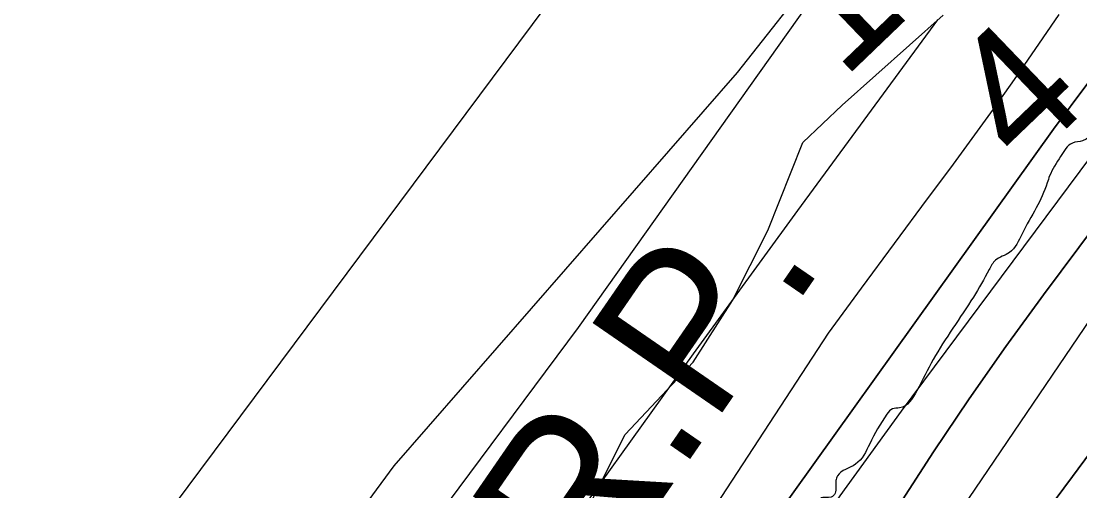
# Model space of a CAD drawing. Extents: x 3424494 to 3462436, y 522220 to 547718.
# Drawn here: x 3447566 to 3448123, y 544517 to 544764 of the extents above; entities that cross this region are included whole.
import ezdxf

# ---------------------------------------------------------------- set-up
doc = ezdxf.new("R2010")
doc.units = 0
for name, color, linetype in [('V-RIVR-EDGE', 7, 'Continuous'), ('V-RIVR-RANG', 7, 'Continuous'), ('V-SITE-VEGE', 7, 'Continuous'), ('V-TOPO-DPTH', 7, 'Continuous'), ('V-TOPO-MINR', 7, 'Continuous'), ('V-TOPO-WATR', 7, 'Continuous'), ('V-TOPO-WATR-IDEN', 7, 'Continuous')]:
    doc.layers.add(name, color=color, linetype=linetype)

msp = doc.modelspace()

# ---------------------------------------------------------------- linework, layer by layer
at = {"layer": 'V-RIVR-EDGE'}
msp.add_spline([(3449024.46, 545885.5), (3449019.28, 545873.5), (3449011.84, 545864.04), (3448999.02, 545850.46), (3448984.96, 545836.06), (3448976.27, 545824.53), (3448965.51, 545808.06), (3448951.44, 545790.78), (3448930.35, 545766.91), (3448908.82, 545733.56), (3448893.92, 545712.15), (3448877.38, 545691.98), (3448858.77, 545671.41), (3448838.92, 545650.84), (3448829.82, 545640.96), (3448821.96, 545628.2), (3448802.1, 545605.15), (3448785.13, 545578.39), (3448773.96, 545564.8), (3448769, 545560.69), (3448761.15, 545553.7), (3448753.69, 545540.11), (3448748.72, 545530.64), (3448741.27, 545521.99), (3448732.6, 545514.59), (3448730.52, 545510.89), (3448729.68, 545504.29), (3448730.49, 545498.51), (3448726.35, 545491.93), (3448713.95, 545480.82), (3448695.77, 545464.37), (3448686.26, 545455.73), (3448680.07, 545452.45), (3448668.47, 545431.44), (3448641.99, 545397.28), (3448622.96, 545372.17), (3448598.55, 545341.71), (3448586.14, 545326.9), (3448567.51, 545299.72), (3448554.26, 545276.66), (3448543.5, 545261.02), (3448535.24, 545255.26), (3448529.45, 545249.09), (3448514.55, 545229.33), (3448492.19, 545191.86), (3448480.61, 545178.69), (3448457.45, 545153.59), (3448442.15, 545135.07), (3448424.35, 545110.78), (3448410.28, 545090.61), (3448392.92, 545075.8), (3448377.63, 545060.58), (3448361.08, 545040.41), (3448350.74, 545027.66), (3448339.14, 545005.83), (3448331.27, 544993.47), (3448317.62, 544978.66), (3448303.56, 544960.55), (3448289.92, 544948.21), (3448279.98, 544931.74), (3448265.07, 544908.27), (3448249.75, 544883.97), (3448245.2, 544876.56), (3448244.37, 544872.85), (3448244.35, 544867.08), (3448242.28, 544863.37), (3448237.74, 544861.32), (3448234.43, 544856.79), (3448231.1, 544846.49), (3448224.91, 544841.97), (3448220.36, 544838.27), (3448221.58, 544830.84), (3448219.09, 544824.25), (3448214.54, 544819.73), (3448208.76, 544818.92), (3448205.46, 544816.45), (3448194.7, 544800.39), (3448196.35, 544802.04), (3448189.73, 544791.33), (3448179.38, 544775.68), (3448174, 544768.69), (3448167.37, 544757.16), (3448157.44, 544744.4), (3448145.45, 544730.82), (3448135.1, 544715.17), (3448124.75, 544701.17), (3448119.39, 544699.95), (3448113.19, 544692.95), (3448107.39, 544682.66), (3448106.14, 544678.95), (3448100.33, 544665.77), (3448092.88, 544652.18), (3448086.25, 544642.29), (3448078.82, 544638.19), (3448075.51, 544633.25), (3448067.23, 544618.83), (3448046.11, 544585.89), (3448037.41, 544569.42), (3448028.31, 544560.37), (3448024.6, 544559.96), (3448021.71, 544557.09), (3448012.6, 544541.44), (3448005.15, 544530.73), (3447995.65, 544524.57), (3447994.82, 544522.1), (3447994.39, 544515.5), (3447992.32, 544513.44), (3447986.96, 544513.04), (3447986.94, 544505.62), (3447985.69, 544501.91), (3447978.26, 544497.81), (3447969.58, 544489.99), (3447961.3, 544476.4), (3447954.67, 544466.93), (3447950.11, 544453.75), (3447948.02, 544444.68), (3447946.36, 544440.15), (3447940.16, 544435.21), (3447932.31, 544427.81), (3447921.55, 544414.64), (3447905.41, 544390.76), (3447884.72, 544360.7), (3447854.93, 544322.42), (3447837.97, 544301.85), (3447830.94, 544294.03), (3447828.03, 544286.2), (3447823.88, 544273.84), (3447817.67, 544265.19), (3447807.74, 544251.61), (3447798.63, 544239.67), (3447792.02, 544235.15), (3447787.48, 544230.21), (3447785.41, 544227.74), (3447783.73, 544218.26), (3447781.67, 544216.2), (3447776.29, 544210.86), (3447766.36, 544194.8), (3447753.12, 544178.74), (3447722.91, 544136.34), (3447707.61, 544119.06), (3447694.78, 544104.24), (3447681.13, 544084.07), (3447673.68, 544073.78), (3447667.05, 544060.6), (3447657.12, 544050.31), (3447653.82, 544047.43), (3447652.16, 544044.14), (3447650.08, 544037.54), (3447645.53, 544031.78), (3447640.16, 544026.84), (3447633.13, 544020.26), (3447624.87, 544014.51), (3447616.62, 544013.71), (3447613.31, 544010), (3447605.04, 544000.95), (3447598.82, 543989.01), (3447590.12, 543972.94), (3447575.63, 543949.47), (3447562.38, 543928.47), (3447550.79, 543912), (3447539.62, 543898.01), (3447530.94, 543888.13), (3447527.62, 543882.78), (3447525.54, 543874.12), (3447521.82, 543870.42), (3447516.03, 543864.66), (3447515.2, 543860.95), (3447514.77, 543854.77), (3447509.81, 543851.07), (3447503.21, 543848.2), (3447495.32, 543829.66), (3447484.58, 543818.96), (3447471.75, 543804.15), (3447462.66, 543795.1), (3447453.97, 543781.92), (3447440.31, 543762.16), (3447430.37, 543746.51), (3447426.23, 543740.34), (3447424.15, 543732.09), (3447421.67, 543729.21), (3447414.23, 543721.81), (3447405.97, 543717.29), (3447398.52, 543709.89), (3447393.97, 543701.24), (3447391.07, 543696.3), (3447384.05, 543692.19), (3447379.5, 543687.66), (3447373.7, 543676.13), (3447366.24, 543663.78), (3447360.43, 543649.36), (3447357.93, 543636.58), (3447352.55, 543628.76), (3447345.12, 543626.71), (3447341.4, 543623.01), (3447336.44, 543618.49), (3447328.16, 543607.78), (3447316.99, 543591.31), (3447306.22, 543572.78), (3447293.79, 543548.89), (3447283.43, 543532.01), (3447267.29, 543508.13), (3447258.62, 543503.62), (3447254.07, 543498.68), (3447252, 543493.73), (3447247.44, 543485.91), (3447242.06, 543476.85), (3447234.2, 543466.97), (3447228.41, 543461.62), (3447225.1, 543458.33), (3447223.85, 543452.56), (3447222.59, 543443.91), (3447217.63, 543437.32), (3447211.01, 543429.91), (3447197.37, 543418.4), (3447193.65, 543413.05), (3447188.68, 543405.63), (3447177.51, 543390.82), (3447165.1, 543376), (3447155.17, 543362), (3447143.58, 543347.6), (3447132.41, 543331.95), (3447125.38, 543325.37), (3447119.59, 543316.73), (3447107.18, 543302.32), (3447099.31, 543289.97), (3447082.35, 543268.15), (3447069.52, 543250.45), (3447056.69, 543231.51), (3447044.69, 543214.22), (3447030.6, 543189.1), (3447016.94, 543167.69), (3447008.66, 543152.04), (3446997.47, 543133.09), (3446988.37, 543122.39), (3446978.86, 543109.63), (3446965.62, 543092.34), (3446951.13, 543073), (3446946.6, 543071.77), (3446942.46, 543067.66), (3446932.12, 543056.96), (3446914.32, 543030.2)], degree=3, dxfattribs=at)
at = {"layer": 'V-SITE-VEGE'}
for points in [[(3448075.03, 544904.84), (3447942.77, 544737.22), (3447762, 544529.89), (3447700.27, 544446.08), (3447590.05, 544274.04), (3447532.73, 544221.1)], [(3447292.61, 543657.45), (3447326.13, 543686.36), (3447350.13, 543704.4), (3447385.96, 543741.4), (3447409.08, 543779.56), (3447427.58, 543825.82), (3447451.85, 543897.51), (3447512.77, 543983.9), (3447550.92, 544042.88), (3447604.1, 544129.6), (3447666.52, 544218.65), (3447738.19, 544315.78), (3447800.62, 544416.39), (3447811.64, 544426.29), (3447828.23, 544441.19), (3447853.67, 544486.29), (3447883.72, 544546.42), (3447919.56, 544584.58), (3447940.37, 544616.96), (3447958.86, 544653.97), (3447977.36, 544700.22), (3447998.17, 544719.88), (3448051.34, 544767.29)]]:
    msp.add_lwpolyline(points, dxfattribs=at)
at = {"layer": 'V-TOPO-DPTH'}
for points in [[(3448048.33, 544764.88), (3447974.57, 544664.37), (3447919.65, 544588.87), (3447865.15, 544513.08), (3447811.27, 544436.83), (3447682.91, 544252.08), (3447667.28, 544229.38), (3447651.73, 544206.62), (3447636.31, 544183.79), (3447605.64, 544137.99), (3447590.26, 544115.12), (3447574.8, 544092.3), (3447559.29, 544069.52), (3447532.18, 544029.85), (3447524.47, 544018.64), (3447516.71, 544007.46), (3447508.87, 543996.34), (3447500.99, 543985.24), (3447071.91, 543291.76)], [(3448127.48, 544731.53), (3448109.46, 544707.24), (3447825.7, 544310.97), (3447734.36, 544162.02), (3447722.15, 544141.99), (3447709.84, 544122.04), (3447697.38, 544102.17), (3447684.82, 544082.36), (3447671.88, 544062.82), (3447658.55, 544043.56), (3447644.61, 544024.74), (3447630.26, 544006.21), (3447591.01, 543957.11), (3447585.65, 543950.43), (3447580.29, 543943.77), (3447574.91, 543937.11), (3447569.52, 543930.46), (3447146.92, 543246.03)], [(3447146.92, 543246.03), (3447569.52, 543930.46), (3447574.91, 543937.11), (3447580.29, 543943.77), (3447585.65, 543950.43), (3447591.01, 543957.11), (3447630.26, 544006.21), (3447644.61, 544024.74), (3447658.55, 544043.56), (3447671.88, 544062.82), (3447684.82, 544082.36), (3447697.38, 544102.17), (3447709.84, 544122.04), (3447722.15, 544141.99), (3447734.36, 544162.02), (3447825.7, 544310.97), (3448109.46, 544707.24), (3448127.48, 544731.53)], [(3448160.01, 544694.79), (3448104.21, 544620.04), (3448084.38, 544592.81), (3448065, 544565.28), (3448046.28, 544537.29), (3448028, 544509), (3447991.83, 544452.14), (3447973.52, 544423.85), (3447955.1, 544395.63), (3447783.92, 544147.32), (3447739.34, 544088.51), (3447639.72, 543960.29), (3447623.08, 543938.92), (3447606.42, 543917.57), (3447589.71, 543896.25), (3447572.97, 543874.96), (3447165.82, 543180.95)], [(3447165.82, 543180.95), (3447572.97, 543874.96), (3447589.71, 543896.25), (3447606.42, 543917.57), (3447623.08, 543938.92), (3447639.72, 543960.29), (3447739.34, 544088.51), (3447783.92, 544147.32), (3447955.1, 544395.63), (3447973.52, 544423.85), (3447991.83, 544452.14), (3448028, 544509), (3448046.28, 544537.29), (3448065, 544565.28), (3448084.38, 544592.81), (3448104.21, 544620.04), (3448160.01, 544694.79)], [(3446818.97, 542517.73), (3446837.06, 542545.54), (3447168.5, 543085.23), (3447180.9, 543103.76), (3447193.43, 543122.21), (3447198.32, 543129.33), (3447625.76, 543870.37), (3447626.35, 543871.62), (3447626.97, 543872.87), (3447629.06, 543876.47), (3447631.45, 543879.89), (3447633.33, 543882.35), (3447635.12, 543884.69), (3447636.91, 543887.03), (3447638.69, 543889.36), (3447640.48, 543891.7), (3447900.95, 544233.17), (3448065.25, 544451.21), (3448119.5, 544524.28), (3448190.34, 544620.15)], [(3448190.34, 544620.15), (3448119.5, 544524.28), (3448065.25, 544451.21), (3447900.95, 544233.17), (3447640.48, 543891.7), (3447638.69, 543889.36), (3447636.91, 543887.03), (3447635.12, 543884.69), (3447633.33, 543882.35), (3447631.45, 543879.89), (3447629.06, 543876.47), (3447626.97, 543872.87), (3447626.35, 543871.62), (3447625.76, 543870.37), (3447198.32, 543129.33), (3447193.43, 543122.21), (3447180.9, 543103.76), (3447168.5, 543085.23), (3446837.06, 542545.54), (3446818.97, 542517.73)]]:
    msp.add_lwpolyline(points, dxfattribs=at)
at = {"layer": 'V-TOPO-MINR'}
for points in [[(3447967.36, 544940.45), (3447485.69, 544294.25)], [(3448034.69, 544850.09), (3447859.01, 544602.82), (3447698.52, 544387.19), (3447658.37, 544334.07), (3447617.7, 544281.36), (3447576.26, 544229.25), (3447534.31, 544177.54), (3447470.01, 544099.49), (3447459.69, 544087.23), (3447449.19, 544075.12), (3447438.44, 544063.24), (3446961.79, 543247.22), (3446573.97, 542636.05), (3446566.41, 542624.37), (3446558.88, 542612.67), (3446551.38, 542600.95), (3446543.91, 542589.21), (3446532.44, 542571.14), (3446519.07, 542550.48), (3446505.43, 542530), (3446491.41, 542509.78)], [(3448048.33, 544764.88), (3447974.57, 544664.37), (3447919.65, 544588.87), (3447865.15, 544513.08), (3447811.27, 544436.83), (3447682.91, 544252.08), (3447667.28, 544229.38), (3447651.73, 544206.62), (3447636.31, 544183.79), (3447605.64, 544137.99), (3447590.26, 544115.12), (3447574.8, 544092.3), (3447559.29, 544069.52), (3447532.18, 544029.85), (3447524.47, 544018.64), (3447516.71, 544007.46), (3447508.87, 543996.34), (3447500.99, 543985.24), (3447071.91, 543291.76)], [(3448112.21, 544767.68), (3448099.65, 544749.28), (3448088.75, 544733.52), (3448077.72, 544717.86), (3448066.48, 544702.34), (3448055.11, 544686.92), (3448042.95, 544670.64), (3448025.47, 544647.11), (3448008.07, 544623.51), (3447990.8, 544599.81), (3447579.1, 543969.42), (3447578.33, 543968.12), (3447576.77, 543965.53), (3447575.15, 543962.99), (3447572.46, 543959.36), (3447569.34, 543955.51), (3447568.65, 543954.67), (3447568.31, 543954.25), (3447081.99, 543223.69)], [(3448160.01, 544694.79), (3448104.21, 544620.04), (3448084.38, 544592.81), (3448065, 544565.28), (3448046.28, 544537.29), (3448028, 544509), (3447991.83, 544452.14), (3447973.52, 544423.85), (3447955.1, 544395.63), (3447783.92, 544147.32), (3447739.34, 544088.51), (3447639.72, 543960.29), (3447623.08, 543938.92), (3447606.42, 543917.57), (3447589.71, 543896.25), (3447572.97, 543874.96), (3447165.82, 543180.95)], [(3448128.91, 544692.76), (3448029.11, 544558.61), (3447996.9, 544514.11), (3447965.46, 544469.07), (3447935.21, 544423.23), (3447905.75, 544376.86), (3447897.87, 544364.09), (3447770.03, 544164.2), (3447742.97, 544125.26), (3447714.84, 544087.09), (3447686, 544049.42), (3447614.41, 543958.56), (3447603.61, 543944.89), (3447592.79, 543931.23), (3447581.94, 543917.6), (3447571.08, 543903.98), (3447239.42, 543337.66)], [(3448190.34, 544620.15), (3448119.5, 544524.28), (3448065.25, 544451.21), (3447900.95, 544233.17), (3447640.48, 543891.7), (3447638.69, 543889.36), (3447636.91, 543887.03), (3447635.12, 543884.69), (3447633.33, 543882.35), (3447631.45, 543879.89), (3447629.06, 543876.47), (3447626.97, 543872.87), (3447626.35, 543871.62), (3447625.76, 543870.37), (3447198.32, 543129.33), (3447193.43, 543122.21), (3447180.9, 543103.76), (3447168.5, 543085.23), (3446837.06, 542545.54), (3446818.97, 542517.73)], [(3448132.48, 544612.68), (3447912.34, 544288.24), (3447789.92, 544122.9), (3447654.59, 543946.33), (3447637.87, 543924.56), (3447621.13, 543902.82), (3447604.36, 543881.11), (3447158.93, 543132.59), (3447150.95, 543121.86), (3447142.96, 543111.14), (3447134.97, 543100.42), (3447126.97, 543089.7), (3447119.05, 543078.93), (3447111.27, 543068.06), (3447103.68, 543057.06), (3447096.21, 543045.96), (3447096.02, 543045.67), (3447088.61, 543034.32), (3447074.07, 543011.45), (3446768.84, 542505.71)]]:
    msp.add_lwpolyline(points, dxfattribs=at)
at = {"layer": 'V-TOPO-WATR'}
msp.add_lwpolyline([(3448127.48, 544731.53), (3448109.46, 544707.24), (3447825.7, 544310.97), (3447734.36, 544162.02), (3447722.15, 544141.99), (3447709.84, 544122.04), (3447697.38, 544102.17), (3447684.82, 544082.36), (3447671.88, 544062.82), (3447658.55, 544043.56), (3447644.61, 544024.74), (3447630.26, 544006.21), (3447591.01, 543957.11), (3447585.65, 543950.43), (3447580.29, 543943.77), (3447574.91, 543937.11), (3447569.52, 543930.46), (3447146.92, 543246.03)], dxfattribs=at)

# ---------------------------------------------------------------- texts
at = {"layer": 'V-RIVR-RANG'}
for s, p in [('15.0', (3447998.45, 544732.96)), ('4.7', (3448093.95, 544686.03))]:
    msp.add_text(s, height=67, rotation=43.8383, dxfattribs=at).set_placement(p)
at = {"layer": 'V-TOPO-WATR-IDEN'}
msp.add_text('L.W.R.P.', height=83, rotation=55.4064, dxfattribs=at).set_placement((3447737.24, 544271.35))

doc.saveas('drawing.dxf')
